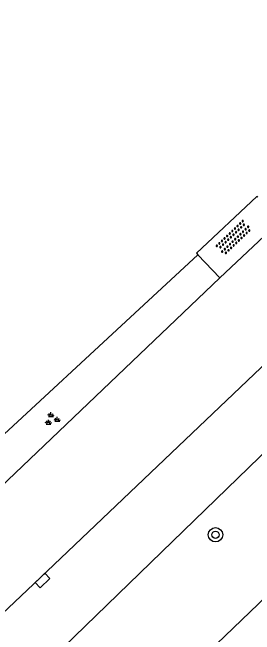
# Model space of a CAD drawing. Extents: x 137999 to 141000, y 397500 to 400501.
# Drawn here: x 138244.77 to 138258.26, y 398768.48 to 398803.08 of the extents above; entities that cross this region are included whole.
import ezdxf

# ---------------------------------------------------------------- set-up
doc = ezdxf.new("R2010")
doc.units = 0
for name, color, linetype in [('gg-afsc-erfafscheiding', 7, 'Continuous'), ('gg-knt-verharding', 7, 'Continuous'), ('gt-grn-groengrens', 7, 'Continuous'), ('gt-symb-boom', 7, 'Continuous'), ('gt-symb-groenvak', 7, 'Continuous'), ('gt-symb-kolk', 7, 'Continuous'), ('gt-symb-overige verharding', 7, 'Continuous')]:
    doc.layers.add(name, color=color, linetype=linetype)

# ---------------------------------------------------------------- blocks, each defined once
blk = doc.blocks.new('gt0-OVH')
at = {"layer": 'gt-symb-overige verharding'}
for points in [[(-0.972, 0.298), (-0.967, 0.308), (-0.965, 0.319), (-0.966, 0.33), (-0.971, 0.34), (-0.978, 0.348), (-0.988, 0.353), (-0.999, 0.355), (-1.01, 0.354), (-1.02, 0.349), (-1.028, 0.342), (-1.033, 0.332), (-1.035, 0.321), (-1.034, 0.31), (-1.029, 0.3), (-1.022, 0.292), (-1.012, 0.287), (-1.001, 0.285), (-0.99, 0.286), (-0.98, 0.291)], [(-0.772, 0.298), (-0.767, 0.308), (-0.765, 0.319), (-0.766, 0.33), (-0.771, 0.34), (-0.778, 0.348), (-0.788, 0.353), (-0.799, 0.355), (-0.81, 0.354), (-0.82, 0.349), (-0.828, 0.342), (-0.833, 0.332), (-0.835, 0.321), (-0.834, 0.31), (-0.829, 0.3), (-0.822, 0.292), (-0.812, 0.287), (-0.801, 0.285), (-0.79, 0.286), (-0.78, 0.291)], [(-0.572, 0.298), (-0.567, 0.308), (-0.565, 0.319), (-0.566, 0.33), (-0.571, 0.34), (-0.578, 0.348), (-0.588, 0.353), (-0.599, 0.355), (-0.61, 0.354), (-0.62, 0.349), (-0.628, 0.342), (-0.633, 0.332), (-0.635, 0.321), (-0.634, 0.31), (-0.629, 0.3), (-0.622, 0.292), (-0.612, 0.287), (-0.601, 0.285), (-0.59, 0.286), (-0.58, 0.291)], [(-0.372, 0.298), (-0.367, 0.308), (-0.365, 0.319), (-0.366, 0.33), (-0.371, 0.34), (-0.378, 0.348), (-0.388, 0.353), (-0.399, 0.355), (-0.41, 0.354), (-0.42, 0.349), (-0.428, 0.342), (-0.433, 0.332), (-0.435, 0.321), (-0.434, 0.31), (-0.429, 0.3), (-0.422, 0.292), (-0.412, 0.287), (-0.401, 0.285), (-0.39, 0.286), (-0.38, 0.291)], [(-0.172, 0.298), (-0.167, 0.308), (-0.165, 0.319), (-0.166, 0.33), (-0.171, 0.34), (-0.178, 0.348), (-0.188, 0.353), (-0.199, 0.355), (-0.21, 0.354), (-0.22, 0.349), (-0.228, 0.342), (-0.233, 0.332), (-0.235, 0.321), (-0.234, 0.31), (-0.229, 0.3), (-0.222, 0.292), (-0.212, 0.287), (-0.201, 0.285), (-0.19, 0.286), (-0.18, 0.291)], [(0.028, 0.298), (0.033, 0.308), (0.035, 0.319), (0.034, 0.33), (0.029, 0.34), (0.022, 0.348), (0.012, 0.353), (0.001, 0.355), (-0.01, 0.354), (-0.02, 0.349), (-0.028, 0.342), (-0.033, 0.332), (-0.035, 0.321), (-0.034, 0.31), (-0.029, 0.3), (-0.022, 0.292), (-0.012, 0.287), (-0.001, 0.285), (0.01, 0.286), (0.02, 0.291)], [(0.228, 0.298), (0.233, 0.308), (0.235, 0.319), (0.234, 0.33), (0.229, 0.34), (0.222, 0.348), (0.212, 0.353), (0.201, 0.355), (0.19, 0.354), (0.18, 0.349), (0.172, 0.342), (0.167, 0.332), (0.165, 0.321), (0.166, 0.31), (0.171, 0.3), (0.178, 0.292), (0.188, 0.287), (0.199, 0.285), (0.21, 0.286), (0.22, 0.291)], [(0.428, 0.298), (0.433, 0.308), (0.435, 0.319), (0.434, 0.33), (0.429, 0.34), (0.422, 0.348), (0.412, 0.353), (0.401, 0.355), (0.39, 0.354), (0.38, 0.349), (0.372, 0.342), (0.367, 0.332), (0.365, 0.321), (0.366, 0.31), (0.371, 0.3), (0.378, 0.292), (0.388, 0.287), (0.399, 0.285), (0.41, 0.286), (0.42, 0.291)], [(0.628, 0.298), (0.633, 0.308), (0.635, 0.319), (0.634, 0.33), (0.629, 0.34), (0.622, 0.348), (0.612, 0.353), (0.601, 0.355), (0.59, 0.354), (0.58, 0.349), (0.572, 0.342), (0.567, 0.332), (0.565, 0.321), (0.566, 0.31), (0.571, 0.3), (0.578, 0.292), (0.588, 0.287), (0.599, 0.285), (0.61, 0.286), (0.62, 0.291)], [(0.828, 0.298), (0.833, 0.308), (0.835, 0.319), (0.834, 0.33), (0.829, 0.34), (0.822, 0.348), (0.812, 0.353), (0.801, 0.355), (0.79, 0.354), (0.78, 0.349), (0.772, 0.342), (0.767, 0.332), (0.765, 0.321), (0.766, 0.31), (0.771, 0.3), (0.778, 0.292), (0.788, 0.287), (0.799, 0.285), (0.81, 0.286), (0.82, 0.291)], [(1.028, 0.298), (1.033, 0.308), (1.035, 0.319), (1.034, 0.33), (1.029, 0.34), (1.022, 0.348), (1.012, 0.353), (1.001, 0.355), (0.99, 0.354), (0.98, 0.349), (0.972, 0.342), (0.967, 0.332), (0.965, 0.321), (0.966, 0.31), (0.971, 0.3), (0.978, 0.292), (0.988, 0.287), (0.999, 0.285), (1.01, 0.286), (1.02, 0.291)], [(-0.872, 0.106), (-0.867, 0.116), (-0.865, 0.126), (-0.866, 0.137), (-0.871, 0.147), (-0.878, 0.156), (-0.888, 0.161), (-0.899, 0.163), (-0.91, 0.162), (-0.92, 0.157), (-0.928, 0.15), (-0.933, 0.14), (-0.935, 0.129), (-0.934, 0.118), (-0.929, 0.108), (-0.922, 0.1), (-0.912, 0.095), (-0.901, 0.092), (-0.89, 0.094), (-0.88, 0.098)], [(-0.672, 0.106), (-0.667, 0.116), (-0.665, 0.126), (-0.666, 0.137), (-0.671, 0.147), (-0.678, 0.156), (-0.688, 0.161), (-0.699, 0.163), (-0.71, 0.162), (-0.72, 0.157), (-0.728, 0.15), (-0.733, 0.14), (-0.735, 0.129), (-0.734, 0.118), (-0.729, 0.108), (-0.722, 0.1), (-0.712, 0.095), (-0.701, 0.092), (-0.69, 0.094), (-0.68, 0.098)], [(-0.472, 0.106), (-0.467, 0.116), (-0.465, 0.126), (-0.466, 0.137), (-0.471, 0.147), (-0.478, 0.156), (-0.488, 0.161), (-0.499, 0.163), (-0.51, 0.162), (-0.52, 0.157), (-0.528, 0.15), (-0.533, 0.14), (-0.535, 0.129), (-0.534, 0.118), (-0.529, 0.108), (-0.522, 0.1), (-0.512, 0.095), (-0.501, 0.092), (-0.49, 0.094), (-0.48, 0.098)], [(-0.272, 0.106), (-0.267, 0.116), (-0.265, 0.126), (-0.266, 0.137), (-0.271, 0.147), (-0.278, 0.156), (-0.288, 0.161), (-0.299, 0.163), (-0.31, 0.162), (-0.32, 0.157), (-0.328, 0.15), (-0.333, 0.14), (-0.335, 0.129), (-0.334, 0.118), (-0.329, 0.108), (-0.322, 0.1), (-0.312, 0.095), (-0.301, 0.092), (-0.29, 0.094), (-0.28, 0.098)], [(-0.072, 0.106), (-0.067, 0.116), (-0.065, 0.126), (-0.066, 0.137), (-0.071, 0.147), (-0.078, 0.156), (-0.088, 0.161), (-0.099, 0.163), (-0.11, 0.162), (-0.12, 0.157), (-0.128, 0.15), (-0.133, 0.14), (-0.135, 0.129), (-0.134, 0.118), (-0.129, 0.108), (-0.122, 0.1), (-0.112, 0.095), (-0.101, 0.092), (-0.09, 0.094), (-0.08, 0.098)], [(0.128, 0.106), (0.133, 0.116), (0.135, 0.126), (0.134, 0.137), (0.129, 0.147), (0.122, 0.156), (0.112, 0.161), (0.101, 0.163), (0.09, 0.162), (0.08, 0.157), (0.072, 0.15), (0.067, 0.14), (0.065, 0.129), (0.066, 0.118), (0.071, 0.108), (0.078, 0.1), (0.088, 0.095), (0.099, 0.092), (0.11, 0.094), (0.12, 0.098)], [(0.328, 0.106), (0.333, 0.116), (0.335, 0.126), (0.334, 0.137), (0.329, 0.147), (0.322, 0.156), (0.312, 0.161), (0.301, 0.163), (0.29, 0.162), (0.28, 0.157), (0.272, 0.15), (0.267, 0.14), (0.265, 0.129), (0.266, 0.118), (0.271, 0.108), (0.278, 0.1), (0.288, 0.095), (0.299, 0.092), (0.31, 0.094), (0.32, 0.098)], [(0.528, 0.106), (0.533, 0.116), (0.535, 0.126), (0.534, 0.137), (0.529, 0.147), (0.522, 0.156), (0.512, 0.161), (0.501, 0.163), (0.49, 0.162), (0.48, 0.157), (0.472, 0.15), (0.467, 0.14), (0.465, 0.129), (0.466, 0.118), (0.471, 0.108), (0.478, 0.1), (0.488, 0.095), (0.499, 0.092), (0.51, 0.094), (0.52, 0.098)], [(0.728, 0.106), (0.733, 0.116), (0.735, 0.126), (0.734, 0.137), (0.729, 0.147), (0.722, 0.156), (0.712, 0.161), (0.701, 0.163), (0.69, 0.162), (0.68, 0.157), (0.672, 0.15), (0.667, 0.14), (0.665, 0.129), (0.666, 0.118), (0.671, 0.108), (0.678, 0.1), (0.688, 0.095), (0.699, 0.092), (0.71, 0.094), (0.72, 0.098)], [(0.928, 0.106), (0.933, 0.116), (0.935, 0.126), (0.934, 0.137), (0.929, 0.147), (0.922, 0.156), (0.912, 0.161), (0.901, 0.163), (0.89, 0.162), (0.88, 0.157), (0.872, 0.15), (0.867, 0.14), (0.865, 0.129), (0.866, 0.118), (0.871, 0.108), (0.878, 0.1), (0.888, 0.095), (0.899, 0.092), (0.91, 0.094), (0.92, 0.098)], [(-0.972, -0.142), (-0.967, -0.132), (-0.965, -0.121), (-0.966, -0.11), (-0.971, -0.1), (-0.978, -0.092), (-0.988, -0.087), (-0.999, -0.085), (-1.01, -0.086), (-1.02, -0.091), (-1.028, -0.098), (-1.033, -0.108), (-1.035, -0.119), (-1.034, -0.13), (-1.029, -0.14), (-1.022, -0.148), (-1.012, -0.153), (-1.001, -0.155), (-0.99, -0.154), (-0.98, -0.149)], [(-0.872, -0.334), (-0.867, -0.324), (-0.865, -0.314), (-0.866, -0.303), (-0.871, -0.293), (-0.878, -0.284), (-0.888, -0.279), (-0.899, -0.277), (-0.91, -0.278), (-0.92, -0.283), (-0.928, -0.29), (-0.933, -0.3), (-0.935, -0.311), (-0.934, -0.322), (-0.929, -0.332), (-0.922, -0.34), (-0.912, -0.345), (-0.901, -0.348), (-0.89, -0.346), (-0.88, -0.342)], [(-0.772, -0.142), (-0.767, -0.132), (-0.765, -0.121), (-0.766, -0.11), (-0.771, -0.1), (-0.778, -0.092), (-0.788, -0.087), (-0.799, -0.085), (-0.81, -0.086), (-0.82, -0.091), (-0.828, -0.098), (-0.833, -0.108), (-0.835, -0.119), (-0.834, -0.13), (-0.829, -0.14), (-0.822, -0.148), (-0.812, -0.153), (-0.801, -0.155), (-0.79, -0.154), (-0.78, -0.149)], [(-0.672, -0.334), (-0.667, -0.324), (-0.665, -0.314), (-0.666, -0.303), (-0.671, -0.293), (-0.678, -0.284), (-0.688, -0.279), (-0.699, -0.277), (-0.71, -0.278), (-0.72, -0.283), (-0.728, -0.29), (-0.733, -0.3), (-0.735, -0.311), (-0.734, -0.322), (-0.729, -0.332), (-0.722, -0.34), (-0.712, -0.345), (-0.701, -0.348), (-0.69, -0.346), (-0.68, -0.342)], [(-0.572, -0.142), (-0.567, -0.132), (-0.565, -0.121), (-0.566, -0.11), (-0.571, -0.1), (-0.578, -0.092), (-0.588, -0.087), (-0.599, -0.085), (-0.61, -0.086), (-0.62, -0.091), (-0.628, -0.098), (-0.633, -0.108), (-0.635, -0.119), (-0.634, -0.13), (-0.629, -0.14), (-0.622, -0.148), (-0.612, -0.153), (-0.601, -0.155), (-0.59, -0.154), (-0.58, -0.149)], [(-0.472, -0.334), (-0.467, -0.324), (-0.465, -0.314), (-0.466, -0.303), (-0.471, -0.293), (-0.478, -0.284), (-0.488, -0.279), (-0.499, -0.277), (-0.51, -0.278), (-0.52, -0.283), (-0.528, -0.29), (-0.533, -0.3), (-0.535, -0.311), (-0.534, -0.322), (-0.529, -0.332), (-0.522, -0.34), (-0.512, -0.345), (-0.501, -0.348), (-0.49, -0.346), (-0.48, -0.342)], [(-0.372, -0.142), (-0.367, -0.132), (-0.365, -0.121), (-0.366, -0.11), (-0.371, -0.1), (-0.378, -0.092), (-0.388, -0.087), (-0.399, -0.085), (-0.41, -0.086), (-0.42, -0.091), (-0.428, -0.098), (-0.433, -0.108), (-0.435, -0.119), (-0.434, -0.13), (-0.429, -0.14), (-0.422, -0.148), (-0.412, -0.153), (-0.401, -0.155), (-0.39, -0.154), (-0.38, -0.149)], [(-0.272, -0.334), (-0.267, -0.324), (-0.265, -0.314), (-0.266, -0.303), (-0.271, -0.293), (-0.278, -0.284), (-0.288, -0.279), (-0.299, -0.277), (-0.31, -0.278), (-0.32, -0.283), (-0.328, -0.29), (-0.333, -0.3), (-0.335, -0.311), (-0.334, -0.322), (-0.329, -0.332), (-0.322, -0.34), (-0.312, -0.345), (-0.301, -0.348), (-0.29, -0.346), (-0.28, -0.342)], [(-0.172, -0.142), (-0.167, -0.132), (-0.165, -0.121), (-0.166, -0.11), (-0.171, -0.1), (-0.178, -0.092), (-0.188, -0.087), (-0.199, -0.085), (-0.21, -0.086), (-0.22, -0.091), (-0.228, -0.098), (-0.233, -0.108), (-0.235, -0.119), (-0.234, -0.13), (-0.229, -0.14), (-0.222, -0.148), (-0.212, -0.153), (-0.201, -0.155), (-0.19, -0.154), (-0.18, -0.149)], [(-0.072, -0.334), (-0.067, -0.324), (-0.065, -0.314), (-0.066, -0.303), (-0.071, -0.293), (-0.078, -0.284), (-0.088, -0.279), (-0.099, -0.277), (-0.11, -0.278), (-0.12, -0.283), (-0.128, -0.29), (-0.133, -0.3), (-0.135, -0.311), (-0.134, -0.322), (-0.129, -0.332), (-0.122, -0.34), (-0.112, -0.345), (-0.101, -0.348), (-0.09, -0.346), (-0.08, -0.342)], [(0.028, -0.142), (0.033, -0.132), (0.035, -0.121), (0.034, -0.11), (0.029, -0.1), (0.022, -0.092), (0.012, -0.087), (0.001, -0.085), (-0.01, -0.086), (-0.02, -0.091), (-0.028, -0.098), (-0.033, -0.108), (-0.035, -0.119), (-0.034, -0.13), (-0.029, -0.14), (-0.022, -0.148), (-0.012, -0.153), (-0.001, -0.155), (0.01, -0.154), (0.02, -0.149)], [(0.128, -0.334), (0.133, -0.324), (0.135, -0.314), (0.134, -0.303), (0.129, -0.293), (0.122, -0.284), (0.112, -0.279), (0.101, -0.277), (0.09, -0.278), (0.08, -0.283), (0.072, -0.29), (0.067, -0.3), (0.065, -0.311), (0.066, -0.322), (0.071, -0.332), (0.078, -0.34), (0.088, -0.345), (0.099, -0.348), (0.11, -0.346), (0.12, -0.342)], [(0.228, -0.142), (0.233, -0.132), (0.235, -0.121), (0.234, -0.11), (0.229, -0.1), (0.222, -0.092), (0.212, -0.087), (0.201, -0.085), (0.19, -0.086), (0.18, -0.091), (0.172, -0.098), (0.167, -0.108), (0.165, -0.119), (0.166, -0.13), (0.171, -0.14), (0.178, -0.148), (0.188, -0.153), (0.199, -0.155), (0.21, -0.154), (0.22, -0.149)], [(0.328, -0.334), (0.333, -0.324), (0.335, -0.314), (0.334, -0.303), (0.329, -0.293), (0.322, -0.284), (0.312, -0.279), (0.301, -0.277), (0.29, -0.278), (0.28, -0.283), (0.272, -0.29), (0.267, -0.3), (0.265, -0.311), (0.266, -0.322), (0.271, -0.332), (0.278, -0.34), (0.288, -0.345), (0.299, -0.348), (0.31, -0.346), (0.32, -0.342)], [(0.428, -0.142), (0.433, -0.132), (0.435, -0.121), (0.434, -0.11), (0.429, -0.1), (0.422, -0.092), (0.412, -0.087), (0.401, -0.085), (0.39, -0.086), (0.38, -0.091), (0.372, -0.098), (0.367, -0.108), (0.365, -0.119), (0.366, -0.13), (0.371, -0.14), (0.378, -0.148), (0.388, -0.153), (0.399, -0.155), (0.41, -0.154), (0.42, -0.149)], [(0.528, -0.334), (0.533, -0.324), (0.535, -0.314), (0.534, -0.303), (0.529, -0.293), (0.522, -0.284), (0.512, -0.279), (0.501, -0.277), (0.49, -0.278), (0.48, -0.283), (0.472, -0.29), (0.467, -0.3), (0.465, -0.311), (0.466, -0.322), (0.471, -0.332), (0.478, -0.34), (0.488, -0.345), (0.499, -0.348), (0.51, -0.346), (0.52, -0.342)], [(0.628, -0.142), (0.633, -0.132), (0.635, -0.121), (0.634, -0.11), (0.629, -0.1), (0.622, -0.092), (0.612, -0.087), (0.601, -0.085), (0.59, -0.086), (0.58, -0.091), (0.572, -0.098), (0.567, -0.108), (0.565, -0.119), (0.566, -0.13), (0.571, -0.14), (0.578, -0.148), (0.588, -0.153), (0.599, -0.155), (0.61, -0.154), (0.62, -0.149)], [(0.728, -0.334), (0.733, -0.324), (0.735, -0.314), (0.734, -0.303), (0.729, -0.293), (0.722, -0.284), (0.712, -0.279), (0.701, -0.277), (0.69, -0.278), (0.68, -0.283), (0.672, -0.29), (0.667, -0.3), (0.665, -0.311), (0.666, -0.322), (0.671, -0.332), (0.678, -0.34), (0.688, -0.345), (0.699, -0.348), (0.71, -0.346), (0.72, -0.342)], [(0.828, -0.142), (0.833, -0.132), (0.835, -0.121), (0.834, -0.11), (0.829, -0.1), (0.822, -0.092), (0.812, -0.087), (0.801, -0.085), (0.79, -0.086), (0.78, -0.091), (0.772, -0.098), (0.767, -0.108), (0.765, -0.119), (0.766, -0.13), (0.771, -0.14), (0.778, -0.148), (0.788, -0.153), (0.799, -0.155), (0.81, -0.154), (0.82, -0.149)], [(0.928, -0.334), (0.933, -0.324), (0.935, -0.314), (0.934, -0.303), (0.929, -0.293), (0.922, -0.284), (0.912, -0.279), (0.901, -0.277), (0.89, -0.278), (0.88, -0.283), (0.872, -0.29), (0.867, -0.3), (0.865, -0.311), (0.866, -0.322), (0.871, -0.332), (0.878, -0.34), (0.888, -0.345), (0.899, -0.348), (0.91, -0.346), (0.92, -0.342)], [(1.028, -0.142), (1.033, -0.132), (1.035, -0.121), (1.034, -0.11), (1.029, -0.1), (1.022, -0.092), (1.012, -0.087), (1.001, -0.085), (0.99, -0.086), (0.98, -0.091), (0.972, -0.098), (0.967, -0.108), (0.965, -0.119), (0.966, -0.13), (0.971, -0.14), (0.978, -0.148), (0.988, -0.153), (0.999, -0.155), (1.01, -0.154), (1.02, -0.149)]]:
    blk.add_lwpolyline(points, close=True, dxfattribs=at)
blk = doc.blocks.new('gt0-KOLK')
at = {"layer": 'gt-symb-kolk'}
blk.add_lwpolyline([(0, 0), (0.375, 0), (0.375, 0.4), (-0.375, 0.4), (-0.375, 0), (0, 0)], dxfattribs=at)
blk = doc.blocks.new('gt0-GRVAK')
at = {"layer": 'gt-symb-groenvak'}
for p, q in [((-0.047, 0.214), (-0.047, 0.393)), ((-0.11, 0.189), (-0.228, 0.24)), ((-0.182, 0.153), (0.088, 0.153)), ((-0.091, 0.211), (-0.156, 0.322)), ((-0.004, 0.211), (0.061, 0.322)), ((0.015, 0.189), (0.133, 0.24)), ((0.262, -0.052), (0.197, 0.059)), ((0.305, -0.049), (0.305, 0.13)), ((0.349, -0.052), (0.414, 0.059)), ((-0.245, -0.228), (-0.363, -0.177)), ((-0.318, -0.264), (-0.047, -0.264)), ((-0.226, -0.206), (-0.291, -0.095)), ((-0.183, -0.203), (-0.183, -0.024)), ((-0.139, -0.206), (-0.074, -0.095)), ((-0.12, -0.228), (-0.002, -0.177)), ((0.243, -0.074), (0.125, -0.023)), ((0.17, -0.11), (0.441, -0.11)), ((0.368, -0.074), (0.486, -0.023))]:
    blk.add_line(p, q, dxfattribs=at)
blk = doc.blocks.new('gt0-BOOM')
at = {"layer": 'gt-symb-boom'}
for radius in [0.4, 0.2]:
    blk.add_circle((0, 0), radius, dxfattribs=at)

msp = doc.modelspace()

# ---------------------------------------------------------------- linework, layer by layer
at = {"layer": 'gg-afsc-erfafscheiding'}
msp.add_lwpolyline([(138240.589, 398775.58), (138240.274, 398775.912), (138255.102, 398789.594)], dxfattribs=at)
at = {"layer": 'gg-knt-verharding'}
for p in [(138259.696, 398791.507), (138255.102, 398789.594)]:
    msp.add_line(p, (138256.32, 398788.314), dxfattribs=at)
for points in [[(138187.128, 398717.671), (138189.559, 398719.824), (138201.026, 398730.074), (138209.014, 398737.073), (138218.234, 398745.115), (138227.166, 398753.464), (138238.85, 398764.593), (138246.306, 398771.633), (138264.773, 398789.177), (138275.775, 398799.737)], [(138258.428, 398792.801), (138258.385, 398792.844), (138255.017, 398789.683), (138255.102, 398789.594)], [(138256.32, 398788.314), (138242.87, 398775.515), (138241.684, 398774.428)]]:
    msp.add_lwpolyline(points, dxfattribs=at)
at = {"layer": 'gt-grn-groengrens'}
for points in [[(138339.604, 398847.9), (138315.935, 398825.336), (138286.831, 398797.302), (138267.715, 398779.045), (138227.886, 398740.882), (138209.411, 398724.164), (138198.987, 398714.875), (138197.423, 398713.387), (138195.089, 398712.219), (138194.097, 398711.779)], [(138324.502, 398844.225), (138300.048, 398819.986), (138282.213, 398801.273), (138206.309, 398727.814), (138192.113, 398714.027), (138194.097, 398711.779)]]:
    msp.add_lwpolyline(points, dxfattribs=at)

# ---------------------------------------------------------------- block references
at = {"layer": 'gt-symb-boom'}
msp.add_blockref('gt0-BOOM', (138256.079, 398774.03), dxfattribs=at)
at = {"layer": 'gt-symb-groenvak'}
msp.add_blockref('gt0-GRVAK', (138246.961, 398780.454), dxfattribs=at)
at = {"layer": 'gt-symb-kolk', "rotation": -136.6492882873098}
msp.add_blockref('gt0-KOLK', (138246.306, 398771.633), dxfattribs=at)
at = {"layer": 'gt-symb-overige verharding', "rotation": 43.622573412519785}
msp.add_blockref('gt0-OVH', (138257.094, 398790.554), dxfattribs=at)

doc.saveas('drawing.dxf')
